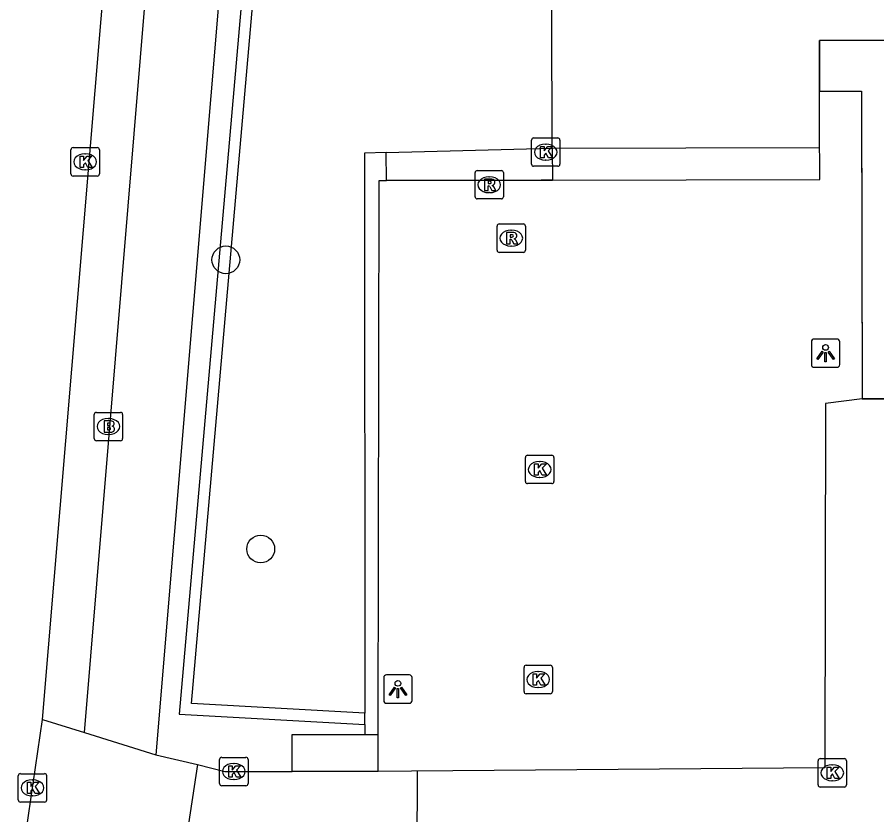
# Model space of a CAD drawing. Extents: x 160203 to 161526, y 379529 to 381797.
# Drawn here: x 160816.31 to 160846.6, y 380612.4 to 380640.5 of the extents above; entities that cross this region are included whole.
import ezdxf

# ---------------------------------------------------------------- set-up
doc = ezdxf.new("R2010")
doc.units = 0
for name, color, linetype in [('IMGEO_Boom', 7, 'Continuous'), ('IMGEO_Brandkraan', 7, 'Continuous'), ('IMGEO_Haag', 7, 'Continuous'), ('IMGEO_Hek', 7, 'Continuous'), ('IMGEO_Kolk', 7, 'Continuous'), ('IMGEO_Lichtpunt', 7, 'Continuous'), ('IMGEO_Pand', 7, 'Continuous'), ('IMGEO_Pand_overbouw', 7, 'Continuous'), ('IMGEO_Parkeervlak_gesloten', 7, 'Continuous'), ('IMGEO_Parkeervlak_open', 7, 'Continuous'), ('IMGEO_Rijbaan_lokaal_gesloten', 7, 'Continuous'), ('IMGEO_Rijbaan_lokaal_open', 7, 'Continuous'), ('IMGEO_Rioolput', 7, 'Continuous'), ('IMGEO_Voetpad_open', 7, 'Continuous')]:
    doc.layers.add(name, color=color, linetype=linetype)

msp = doc.modelspace()

# ---------------------------------------------------------------- linework, layer by layer
at = {"layer": 'IMGEO_Boom'}
for centre in [(160823.666, 380631.951), (160824.897, 380621.763)]:
    msp.add_circle(centre, 0.489, dxfattribs=at)
at = {"layer": 'IMGEO_Brandkraan'}
for p, q in [((160819.028, 380625.652), (160819.028, 380626.504)), ((160819.103, 380626.578), (160819.955, 380626.578)), ((160820.029, 380626.504), (160820.029, 380625.652)), ((160819.516, 380626.358), (160819.541, 380626.358)), ((160819.539, 380625.798), (160819.514, 380625.798)), ((160819.955, 380625.578), (160819.103, 380625.578))]:
    msp.add_line(p, q, dxfattribs=at)
for points in [[(160819.028, 380625.652), (160819.028, 380626.504)], [(160819.103, 380626.578), (160819.955, 380626.578)], [(160820.029, 380626.504), (160820.029, 380625.652)], [(160819.376, 380626.278), (160819.376, 380625.878), (160819.589, 380625.878)], [(160819.607, 380626.278), (160819.376, 380626.278)], [(160819.555, 380626.197), (160819.501, 380626.197), (160819.501, 380626.121)], [(160819.501, 380626.121), (160819.554, 380626.121)], [(160819.563, 380626.045), (160819.501, 380626.045), (160819.501, 380625.964)], [(160819.501, 380625.964), (160819.563, 380625.964)], [(160819.955, 380625.578), (160819.103, 380625.578)]]:
    msp.add_lwpolyline(points, dxfattribs=at)
for centre, radius, start, end in [((160819.105, 380626.502), 0.0765, 91.552, 178.448), ((160819.105, 380626.502), 0.0765, 91.552, 178.448), ((160819.953, 380626.502), 0.0765, 1.552, 88.448), ((160819.953, 380626.502), 0.0765, 1.552, 88.448), ((160819.556, 380626.159), 0.0379, 267.8285, 90.9355), ((160819.611, 380626.133), 0.145, 59.4692, 91.5367), ((160819.636, 380626.18), 0.0922, 285.5137, 58.1501), ((160819.641, 380625.988), 0.105, 301.3115, 78.989), ((160819.564, 380626.004), 0.0404, 269.8759, 90.5077), ((160819.595, 380626.129), 0.251, 268.6676, 293.5347), ((160819.105, 380625.654), 0.0765, 181.552, 268.448), ((160819.105, 380625.654), 0.0765, 181.552, 268.448), ((160819.953, 380625.654), 0.0765, 271.552, 358.448), ((160819.953, 380625.654), 0.0765, 271.552, 358.448)]:
    msp.add_arc(centre, radius, start, end, dxfattribs=at)
for centre, major_axis, ratio, start_param, end_param in [((160819.515, 380626.078), (-0.387, 0.002), 0.722429, 4.712389, 7.853982), ((160819.54, 380626.078), (-0.39, 0.002), 0.717154, 1.570796, 4.712389)]:
    msp.add_ellipse(centre, major_axis=major_axis, ratio=ratio, start_param=start_param, end_param=end_param, dxfattribs=at)
at = {"layer": 'IMGEO_Haag'}
for points in [[(160828.484, 380673.716), (160828.482, 380673.326), (160826.519, 380673.278), (160824.934, 380649.235), (160822.024, 380615.944), (160828.559, 380615.58)], [(160828.559, 380615.98), (160822.458, 380616.32), (160825.332, 380649.205), (160826.895, 380672.888), (160828.88, 380672.936), (160828.884, 380673.716)], [(160829.317, 380635.727), (160835.169, 380635.882)], [(160829.317, 380635.727), (160828.555, 380635.707), (160828.559, 380615.98)], [(160829.329, 380634.747), (160829.317, 380635.727)], [(160828.559, 380615.58), (160828.559, 380615.98)], [(160828.559, 380615.58), (160828.559, 380615.232)]]:
    msp.add_lwpolyline(points, dxfattribs=at)
at = {"layer": 'IMGEO_Hek'}
for points in [[(160844.592, 380635.506), (160844.591, 380635.906)], [(160835.173, 380634.762), (160844.594, 380634.786), (160844.592, 380635.506)], [(160829.038, 380615.232), (160829.063, 380634.746)], [(160829.063, 380634.746), (160829.329, 380634.747)], [(160829.329, 380634.747), (160834.774, 380634.761)], [(160834.774, 380634.761), (160835.173, 380634.762)], [(160830.403, 380613.941), (160830.181, 380560.25)]]:
    msp.add_lwpolyline(points, dxfattribs=at)
at = {"layer": 'IMGEO_Kolk'}
for p, q in [((160834.437, 380635.32), (160834.437, 380636.172)), ((160834.512, 380636.246), (160835.364, 380636.246)), ((160835.438, 380636.172), (160835.438, 380635.32)), ((160818.209, 380634.978), (160818.209, 380635.83)), ((160818.284, 380635.904), (160819.136, 380635.904)), ((160819.21, 380635.83), (160819.21, 380634.978)), ((160834.925, 380636.026), (160834.95, 380636.026)), ((160818.697, 380635.684), (160818.722, 380635.684)), ((160835.364, 380635.246), (160834.512, 380635.246)), ((160834.948, 380635.466), (160834.923, 380635.466)), ((160819.136, 380634.904), (160818.284, 380634.904)), ((160818.72, 380635.124), (160818.695, 380635.124)), ((160834.224, 380624.141), (160834.224, 380624.993)), ((160834.299, 380625.067), (160835.151, 380625.067)), ((160835.225, 380624.993), (160835.225, 380624.141)), ((160834.712, 380624.847), (160834.737, 380624.847)), ((160834.735, 380624.287), (160834.71, 380624.287)), ((160835.151, 380624.067), (160834.299, 380624.067)), ((160834.248, 380617.667), (160835.1, 380617.667)), ((160834.173, 380616.741), (160834.173, 380617.593)), ((160834.661, 380617.447), (160834.686, 380617.447)), ((160835.174, 380617.593), (160835.174, 380616.741)), ((160834.684, 380616.887), (160834.659, 380616.887)), ((160835.1, 380616.667), (160834.248, 380616.667)), ((160823.446, 380613.499), (160823.446, 380614.351)), ((160823.521, 380614.425), (160824.373, 380614.425)), ((160824.447, 380614.351), (160824.447, 380613.499)), ((160844.535, 380613.454), (160844.535, 380614.306)), ((160844.61, 380614.38), (160845.462, 380614.38)), ((160845.536, 380614.306), (160845.536, 380613.454)), ((160823.934, 380614.205), (160823.959, 380614.205)), ((160845.023, 380614.16), (160845.048, 380614.16)), ((160816.351, 380612.924), (160816.351, 380613.776)), ((160816.426, 380613.85), (160817.278, 380613.85)), ((160817.352, 380613.776), (160817.352, 380612.924)), ((160816.839, 380613.63), (160816.864, 380613.63)), ((160824.373, 380613.425), (160823.521, 380613.425)), ((160823.957, 380613.645), (160823.932, 380613.645)), ((160845.462, 380613.38), (160844.61, 380613.38)), ((160845.046, 380613.6), (160845.021, 380613.6)), ((160816.862, 380613.07), (160816.837, 380613.07)), ((160817.278, 380612.85), (160816.426, 380612.85))]:
    msp.add_line(p, q, dxfattribs=at)
for points in [[(160834.437, 380635.32), (160834.437, 380636.172)], [(160834.512, 380636.246), (160835.364, 380636.246)], [(160835.438, 380636.172), (160835.438, 380635.32)], [(160818.209, 380634.978), (160818.209, 380635.83)], [(160818.284, 380635.904), (160819.136, 380635.904)], [(160819.21, 380635.83), (160819.21, 380634.978)], [(160834.758, 380635.946), (160834.881, 380635.946), (160834.881, 380635.795), (160835.011, 380635.946), (160835.175, 380635.946), (160835.029, 380635.795), (160835.182, 380635.546), (160835.03, 380635.546), (160834.945, 380635.71), (160834.881, 380635.643), (160834.881, 380635.546), (160834.758, 380635.546), (160834.758, 380635.946)], [(160818.53, 380635.604), (160818.653, 380635.604), (160818.653, 380635.453), (160818.783, 380635.604), (160818.947, 380635.604), (160818.801, 380635.453), (160818.954, 380635.204), (160818.802, 380635.204), (160818.717, 380635.368), (160818.653, 380635.301), (160818.653, 380635.204), (160818.53, 380635.204), (160818.53, 380635.604)], [(160835.364, 380635.246), (160834.512, 380635.246)], [(160819.136, 380634.904), (160818.284, 380634.904)], [(160834.224, 380624.141), (160834.224, 380624.993)], [(160834.299, 380625.067), (160835.151, 380625.067)], [(160835.225, 380624.993), (160835.225, 380624.141)], [(160834.545, 380624.767), (160834.668, 380624.767), (160834.668, 380624.616), (160834.798, 380624.767), (160834.962, 380624.767), (160834.816, 380624.616), (160834.969, 380624.367), (160834.817, 380624.367), (160834.732, 380624.531), (160834.668, 380624.464), (160834.668, 380624.367), (160834.545, 380624.367), (160834.545, 380624.767)], [(160835.151, 380624.067), (160834.299, 380624.067)], [(160834.248, 380617.667), (160835.1, 380617.667)], [(160834.173, 380616.741), (160834.173, 380617.593)], [(160834.494, 380617.367), (160834.617, 380617.367), (160834.617, 380617.216), (160834.747, 380617.367), (160834.911, 380617.367), (160834.765, 380617.216), (160834.918, 380616.967), (160834.766, 380616.967), (160834.681, 380617.131), (160834.617, 380617.064), (160834.617, 380616.967), (160834.494, 380616.967), (160834.494, 380617.367)], [(160835.174, 380617.593), (160835.174, 380616.741)], [(160835.1, 380616.667), (160834.248, 380616.667)], [(160823.446, 380613.499), (160823.446, 380614.351)], [(160823.521, 380614.425), (160824.373, 380614.425)], [(160824.447, 380614.351), (160824.447, 380613.499)], [(160844.535, 380613.454), (160844.535, 380614.306)], [(160844.61, 380614.38), (160845.462, 380614.38)], [(160845.536, 380614.306), (160845.536, 380613.454)], [(160823.767, 380614.125), (160823.89, 380614.125), (160823.89, 380613.974), (160824.02, 380614.125), (160824.184, 380614.125), (160824.038, 380613.974), (160824.191, 380613.725), (160824.039, 380613.725), (160823.954, 380613.889), (160823.89, 380613.822), (160823.89, 380613.725), (160823.767, 380613.725), (160823.767, 380614.125)], [(160844.856, 380614.08), (160844.979, 380614.08), (160844.979, 380613.929), (160845.109, 380614.08), (160845.273, 380614.08), (160845.127, 380613.929), (160845.28, 380613.68), (160845.128, 380613.68), (160845.043, 380613.844), (160844.979, 380613.777), (160844.979, 380613.68), (160844.856, 380613.68), (160844.856, 380614.08)], [(160816.351, 380612.924), (160816.351, 380613.776)], [(160816.426, 380613.85), (160817.278, 380613.85)], [(160817.352, 380613.776), (160817.352, 380612.924)], [(160816.672, 380613.55), (160816.795, 380613.55), (160816.795, 380613.399), (160816.925, 380613.55), (160817.089, 380613.55), (160816.943, 380613.399), (160817.096, 380613.15), (160816.944, 380613.15), (160816.859, 380613.314), (160816.795, 380613.247), (160816.795, 380613.15), (160816.672, 380613.15), (160816.672, 380613.55)], [(160824.373, 380613.425), (160823.521, 380613.425)], [(160845.462, 380613.38), (160844.61, 380613.38)], [(160817.278, 380612.85), (160816.426, 380612.85)]]:
    msp.add_lwpolyline(points, dxfattribs=at)
for centre, start, end in [((160834.514, 380636.17), 91.552, 178.448), ((160834.514, 380636.17), 91.552, 178.448), ((160835.362, 380636.17), 1.552, 88.448), ((160835.362, 380636.17), 1.552, 88.448), ((160818.286, 380635.828), 91.552, 178.448), ((160818.286, 380635.828), 91.552, 178.448), ((160819.134, 380635.828), 1.552, 88.448), ((160819.134, 380635.828), 1.552, 88.448), ((160834.514, 380635.322), 181.552, 268.448), ((160834.514, 380635.322), 181.552, 268.448), ((160835.362, 380635.322), 271.552, 358.448), ((160835.362, 380635.322), 271.552, 358.448), ((160818.286, 380634.98), 181.552, 268.448), ((160818.286, 380634.98), 181.552, 268.448), ((160819.134, 380634.98), 271.552, 358.448), ((160819.134, 380634.98), 271.552, 358.448), ((160834.301, 380624.991), 91.552, 178.448), ((160834.301, 380624.991), 91.552, 178.448), ((160835.149, 380624.991), 1.552, 88.448), ((160835.149, 380624.991), 1.552, 88.448), ((160834.301, 380624.143), 181.552, 268.448), ((160834.301, 380624.143), 181.552, 268.448), ((160835.149, 380624.143), 271.552, 358.448), ((160835.149, 380624.143), 271.552, 358.448), ((160834.25, 380617.591), 91.552, 178.448), ((160834.25, 380617.591), 91.552, 178.448), ((160835.098, 380617.591), 1.552, 88.448), ((160835.098, 380617.591), 1.552, 88.448), ((160834.25, 380616.743), 181.552, 268.448), ((160834.25, 380616.743), 181.552, 268.448), ((160835.098, 380616.743), 271.552, 358.448), ((160835.098, 380616.743), 271.552, 358.448), ((160823.523, 380614.349), 91.552, 178.448), ((160823.523, 380614.349), 91.552, 178.448), ((160824.371, 380614.349), 1.552, 88.448), ((160824.371, 380614.349), 1.552, 88.448), ((160844.612, 380614.304), 91.552, 178.448), ((160844.612, 380614.304), 91.552, 178.448), ((160845.46, 380614.304), 1.552, 88.448), ((160845.46, 380614.304), 1.552, 88.448), ((160816.428, 380613.774), 91.552, 178.448), ((160816.428, 380613.774), 91.552, 178.448), ((160817.276, 380613.774), 1.552, 88.448), ((160817.276, 380613.774), 1.552, 88.448), ((160823.523, 380613.501), 181.552, 268.448), ((160823.523, 380613.501), 181.552, 268.448), ((160824.371, 380613.501), 271.552, 358.448), ((160824.371, 380613.501), 271.552, 358.448), ((160844.612, 380613.456), 181.552, 268.448), ((160844.612, 380613.456), 181.552, 268.448), ((160845.46, 380613.456), 271.552, 358.448), ((160845.46, 380613.456), 271.552, 358.448), ((160816.428, 380612.926), 181.552, 268.448), ((160816.428, 380612.926), 181.552, 268.448), ((160817.276, 380612.926), 271.552, 358.448), ((160817.276, 380612.926), 271.552, 358.448)]:
    msp.add_arc(centre, 0.0765, start, end, dxfattribs=at)
for centre, major_axis, ratio, start_param, end_param in [((160834.924, 380635.746), (-0.387, 0.002), 0.722429, 4.712389, 7.853982), ((160834.949, 380635.746), (-0.39, 0.002), 0.717154, 1.570796, 4.712389), ((160818.696, 380635.404), (-0.387, 0.002), 0.722429, 4.712389, 7.853982), ((160818.721, 380635.404), (-0.39, 0.002), 0.717154, 1.570796, 4.712389), ((160834.711, 380624.567), (-0.387, 0.002), 0.722429, 4.712389, 7.853982), ((160834.736, 380624.567), (-0.39, 0.002), 0.717154, 1.570796, 4.712389), ((160834.66, 380617.167), (-0.387, 0.002), 0.722429, 4.712389, 7.853982), ((160834.685, 380617.167), (-0.39, 0.002), 0.717154, 1.570796, 4.712389), ((160823.933, 380613.925), (-0.387, 0.002), 0.722429, 4.712389, 7.853982), ((160823.958, 380613.925), (-0.39, 0.002), 0.717154, 1.570796, 4.712389), ((160845.022, 380613.88), (-0.387, 0.002), 0.722429, 4.712389, 7.853982), ((160845.047, 380613.88), (-0.39, 0.002), 0.717154, 1.570796, 4.712389), ((160816.838, 380613.35), (-0.387, 0.002), 0.722429, 4.712389, 7.853982), ((160816.863, 380613.35), (-0.39, 0.002), 0.717154, 1.570796, 4.712389)]:
    msp.add_ellipse(centre, major_axis=major_axis, ratio=ratio, start_param=start_param, end_param=end_param, dxfattribs=at)
at = {"layer": 'IMGEO_Lichtpunt'}
for p, q in [((160845.203, 380629.161), (160844.395, 380629.161)), ((160845.203, 380629.161), (160844.395, 380629.161)), ((160844.301, 380629.066), (160844.301, 380628.259)), ((160844.301, 380629.066), (160844.301, 380628.259)), ((160845.297, 380628.259), (160845.297, 380629.066)), ((160845.297, 380628.259), (160845.297, 380629.066)), ((160844.395, 380628.165), (160845.203, 380628.165)), ((160844.395, 380628.165), (160845.203, 380628.165)), ((160830.133, 380617.327), (160829.325, 380617.327)), ((160830.133, 380617.327), (160829.325, 380617.327)), ((160829.231, 380617.232), (160829.231, 380616.425)), ((160829.231, 380617.232), (160829.231, 380616.425)), ((160830.227, 380616.425), (160830.227, 380617.232)), ((160830.227, 380616.425), (160830.227, 380617.232)), ((160829.325, 380616.331), (160830.133, 380616.331)), ((160829.325, 380616.331), (160830.133, 380616.331))]:
    msp.add_line(p, q, dxfattribs=at)
for points in [[(160844.675, 380628.73), (160844.714, 380628.702), (160844.526, 380628.44), (160844.488, 380628.467), (160844.675, 380628.73)], [(160844.777, 380628.682), (160844.824, 380628.682), (160844.824, 380628.36), (160844.777, 380628.36), (160844.777, 380628.682)], [(160844.887, 380628.702), (160844.925, 380628.729), (160845.112, 380628.467), (160845.073, 380628.439), (160844.887, 380628.702)], [(160829.605, 380616.896), (160829.644, 380616.868), (160829.456, 380616.606), (160829.418, 380616.633), (160829.605, 380616.896)], [(160829.707, 380616.848), (160829.754, 380616.848), (160829.754, 380616.526), (160829.707, 380616.526), (160829.707, 380616.848)], [(160829.817, 380616.868), (160829.855, 380616.895), (160830.042, 380616.633), (160830.003, 380616.605), (160829.817, 380616.868)]]:
    msp.add_lwpolyline(points, dxfattribs=at)
for centre in [(160844.8, 380628.864), (160829.73, 380617.03)]:
    msp.add_circle(centre, 0.0994, dxfattribs=at)
for centre, start, end in [((160844.395, 380629.066), 90, 180), ((160844.395, 380629.066), 90, 180), ((160845.203, 380629.066), 0, 90), ((160845.203, 380629.066), 0, 90), ((160844.395, 380628.259), 180, 270), ((160844.395, 380628.259), 180, 270), ((160845.203, 380628.259), 270, 0), ((160845.203, 380628.259), 270, 360), ((160829.325, 380617.232), 90, 180), ((160829.325, 380617.232), 90, 180), ((160830.133, 380617.232), 0, 90), ((160830.133, 380617.232), 0, 90), ((160829.325, 380616.425), 180, 270), ((160829.325, 380616.425), 180, 270), ((160830.133, 380616.425), 270, 0), ((160830.133, 380616.425), 270, 360)]:
    msp.add_arc(centre, 0.0946, start, end, dxfattribs=at)
at = {"layer": 'IMGEO_Pand'}
for points in [[(160835.169, 380635.882), (160835.144, 380645.366), (160837.297, 380645.372)], [(160844.586, 380637.892), (160844.585, 380638.073), (160844.581, 380639.682), (160847.864, 380639.691), (160847.892, 380629)], [(160844.591, 380635.906), (160844.586, 380637.892)], [(160835.169, 380635.882), (160844.591, 380635.906)]]:
    msp.add_lwpolyline(points, dxfattribs=at)
at = {"layer": 'IMGEO_Pand_overbouw'}
msp.add_lwpolyline([(160884.139, 380617.471), (160885.848, 380617.476), (160885.817, 380629.1), (160856.463, 380629.023), (160847.892, 380629), (160847.864, 380639.691), (160844.581, 380639.682), (160844.585, 380638.073), (160844.586, 380637.892), (160846.065, 380637.895), (160846.093, 380627.052), (160847.638, 380627.056), (160856.461, 380627.079), (160874.017, 380627.125), (160874.015, 380627.844), (160877.417, 380627.852), (160877.419, 380627.188), (160877.623, 380627.189), (160883.923, 380627.205)], close=True, dxfattribs=at)
at = {"layer": 'IMGEO_Parkeervlak_gesloten'}
for points in [[(160846.093, 380627.052), (160844.802, 380626.887), (160844.777, 380614.061), (160830.209, 380613.939), (160829.039, 380613.929)], [(160822.663, 380614.174), (160823.63, 380613.932), (160823.947, 380613.925), (160826.008, 380613.923)]]:
    msp.add_lwpolyline(points, dxfattribs=at)
at = {"layer": 'IMGEO_Parkeervlak_open'}
for points in [[(160829.038, 380615.232), (160829.063, 380634.746), (160829.329, 380634.747)], [(160835.173, 380634.762), (160834.774, 380634.761), (160829.329, 380634.747)]]:
    msp.add_lwpolyline(points, dxfattribs=at)
at = {"layer": 'IMGEO_Rijbaan_lokaal_gesloten'}
for points in [[(160817.202, 380615.762), (160821.125, 380662.616), (160822.077, 380674.05), (160822.183, 380676.744), (160822.605, 380689.527), (160822.457, 380714.472), (160822.123, 380737.606)], [(160815.809, 380606.179), (160817.202, 380615.762)]]:
    msp.add_lwpolyline(points, dxfattribs=at)
at = {"layer": 'IMGEO_Rijbaan_lokaal_open'}
for points in [[(160835.169, 380635.882), (160835.173, 380634.762)], [(160835.173, 380634.762), (160844.594, 380634.786), (160844.592, 380635.506), (160844.591, 380635.906)], [(160817.202, 380615.762), (160818.686, 380615.298)], [(160818.686, 380615.298), (160821.198, 380614.513)], [(160821.198, 380614.513), (160822.663, 380614.174)], [(160822.663, 380614.174), (160821.655, 380607.516)]]:
    msp.add_lwpolyline(points, dxfattribs=at)
at = {"layer": 'IMGEO_Rioolput'}
for p, q in [((160832.447, 380634.172), (160832.447, 380635.024)), ((160832.522, 380635.098), (160833.374, 380635.098)), ((160832.935, 380634.878), (160832.96, 380634.878)), ((160833.448, 380635.024), (160833.448, 380634.172)), ((160832.958, 380634.318), (160832.933, 380634.318)), ((160833.374, 380634.098), (160832.522, 380634.098)), ((160833.224, 380632.289), (160833.224, 380633.141)), ((160833.299, 380633.215), (160834.151, 380633.215)), ((160834.225, 380633.141), (160834.225, 380632.289)), ((160833.712, 380632.995), (160833.737, 380632.995)), ((160834.151, 380632.215), (160833.299, 380632.215)), ((160833.735, 380632.435), (160833.71, 380632.435))]:
    msp.add_line(p, q, dxfattribs=at)
for points in [[(160832.447, 380634.172), (160832.447, 380635.024)], [(160832.522, 380635.098), (160833.374, 380635.098)], [(160833.448, 380635.024), (160833.448, 380634.172)], [(160833.036, 380634.796), (160832.784, 380634.798), (160832.784, 380634.398)], [(160832.962, 380634.717), (160832.908, 380634.717), (160832.908, 380634.636)], [(160832.908, 380634.636), (160832.96, 380634.636)], [(160832.784, 380634.398), (160832.908, 380634.398), (160832.908, 380634.56), (160832.919, 380634.56)], [(160832.966, 380634.531), (160833.037, 380634.398), (160833.177, 380634.398), (160833.112, 380634.524)], [(160833.374, 380634.098), (160832.522, 380634.098)], [(160833.224, 380632.289), (160833.224, 380633.141)], [(160833.299, 380633.215), (160834.151, 380633.215)], [(160834.225, 380633.141), (160834.225, 380632.289)], [(160833.813, 380632.913), (160833.561, 380632.915), (160833.561, 380632.515)], [(160833.739, 380632.834), (160833.685, 380632.834), (160833.685, 380632.753)], [(160833.685, 380632.753), (160833.737, 380632.753)], [(160833.561, 380632.515), (160833.685, 380632.515), (160833.685, 380632.677), (160833.696, 380632.677)], [(160833.743, 380632.648), (160833.814, 380632.515), (160833.954, 380632.515), (160833.889, 380632.641)], [(160834.151, 380632.215), (160833.299, 380632.215)]]:
    msp.add_lwpolyline(points, dxfattribs=at)
for centre, radius, start, end in [((160832.524, 380635.022), 0.0765, 91.552, 178.448), ((160832.524, 380635.022), 0.0765, 91.552, 178.448), ((160833.372, 380635.022), 0.0765, 1.552, 88.448), ((160833.372, 380635.022), 0.0765, 1.552, 88.448), ((160832.944, 380634.825), 0.19, 274.7715, 282.9687), ((160832.968, 380634.621), 0.0964, 77.0061, 93.1865), ((160832.982, 380634.678), 0.0378, 276.6634, 79.6772), ((160833.035, 380634.686), 0.109, 350.3612, 89.416), ((160833.033, 380634.686), 0.112, 277.5842, 350.9817), ((160833.017, 380634.471), 0.108, 29.5134, 73.7905), ((160832.918, 380634.507), 0.0533, 26.0293, 88.6989), ((160832.524, 380634.174), 0.0765, 181.552, 268.448), ((160832.524, 380634.174), 0.0765, 181.552, 268.448), ((160833.372, 380634.174), 0.0765, 271.552, 358.448), ((160833.372, 380634.174), 0.0765, 271.552, 358.448), ((160833.301, 380633.139), 0.0765, 91.552, 178.448), ((160833.301, 380633.139), 0.0765, 91.552, 178.448), ((160834.149, 380633.139), 0.0765, 1.552, 88.448), ((160834.149, 380633.139), 0.0765, 1.552, 88.448), ((160833.721, 380632.942), 0.19, 274.7715, 282.9687), ((160833.745, 380632.738), 0.0964, 77.0061, 93.1865), ((160833.759, 380632.795), 0.0378, 276.6634, 79.6772), ((160833.812, 380632.803), 0.109, 350.3612, 89.416), ((160833.81, 380632.803), 0.112, 277.5842, 350.9817), ((160833.695, 380632.624), 0.0533, 26.0293, 88.6989), ((160833.794, 380632.588), 0.108, 29.5134, 73.7905), ((160833.301, 380632.291), 0.0765, 181.552, 268.448), ((160833.301, 380632.291), 0.0765, 181.552, 268.448), ((160834.149, 380632.291), 0.0765, 271.552, 358.448), ((160834.149, 380632.291), 0.0765, 271.552, 358.448)]:
    msp.add_arc(centre, radius, start, end, dxfattribs=at)
for centre, major_axis, ratio, start_param, end_param in [((160832.934, 380634.598), (-0.387, 0.002), 0.722429, 4.712389, 7.853982), ((160832.959, 380634.598), (-0.39, 0.002), 0.717154, 1.570796, 4.712389), ((160833.711, 380632.715), (-0.387, 0.002), 0.722429, 4.712389, 7.853982), ((160833.736, 380632.715), (-0.39, 0.002), 0.717154, 1.570796, 4.712389)]:
    msp.add_ellipse(centre, major_axis=major_axis, ratio=ratio, start_param=start_param, end_param=end_param, dxfattribs=at)
at = {"layer": 'IMGEO_Voetpad_open'}
for points in [[(160818.686, 380615.298), (160822.858, 380665.563), (160823.3, 380674.014), (160823.364, 380676.701), (160823.374, 380677.398), (160823.851, 380737.66)], [(160825.879, 380673.71), (160825.804, 380671.636), (160825.621, 380668.032), (160825.445, 380665.454), (160823.78, 380645.479), (160821.198, 380614.513)], [(160844.586, 380637.892), (160846.065, 380637.895), (160846.066, 380637.677), (160846.093, 380627.052)], [(160847.638, 380627.056), (160846.093, 380627.052)], [(160826.008, 380613.923), (160826.009, 380615.228), (160828.051, 380615.231), (160828.559, 380615.232)], [(160828.559, 380615.232), (160829.038, 380615.232)], [(160829.039, 380613.929), (160829.038, 380615.232)], [(160829.039, 380613.929), (160828.461, 380613.921), (160828.052, 380613.921), (160826.008, 380613.923)]]:
    msp.add_lwpolyline(points, dxfattribs=at)

doc.saveas('drawing.dxf')
